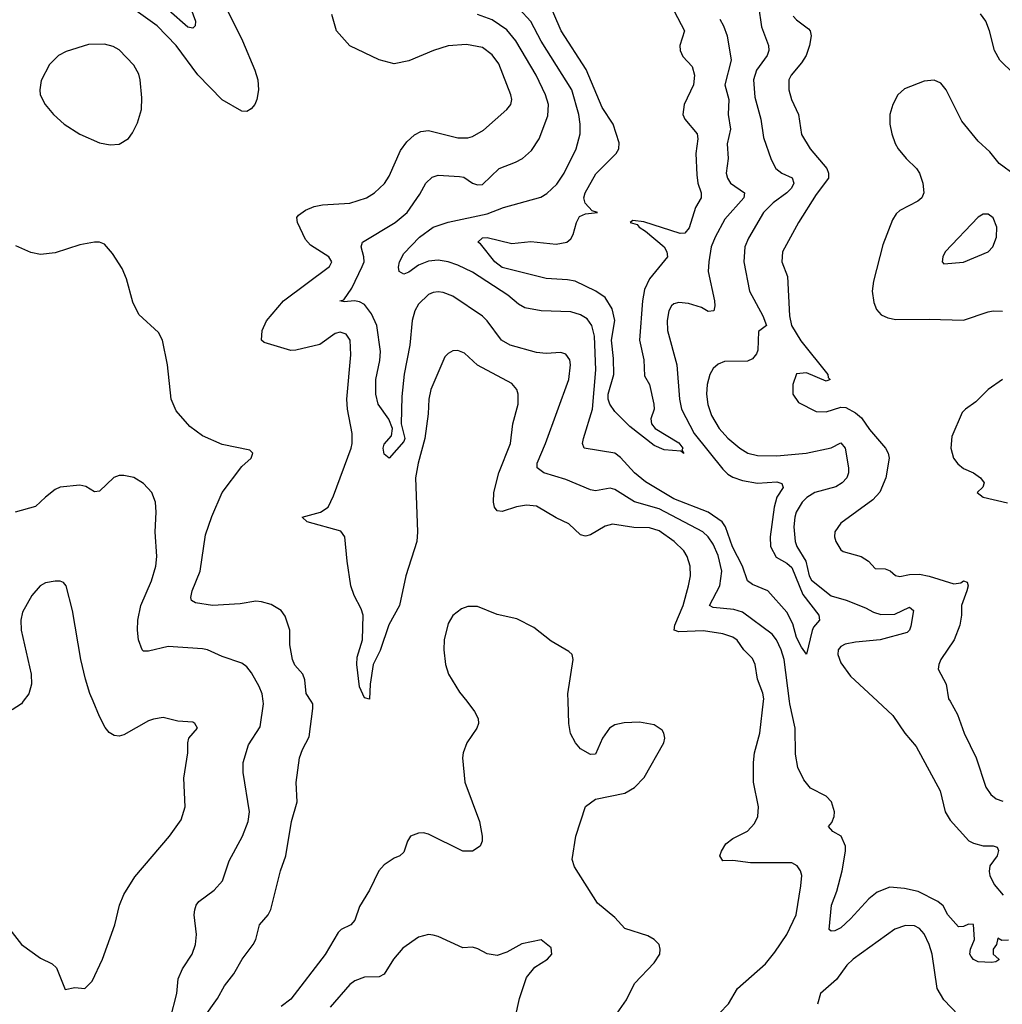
# Model space of a CAD drawing. Header units: inches. Extents: x 1173000 to 1307049, y 522583 to 678455.
# Tile 419 of 617: x 1204725 to 1208728, y 618766 to 622775. Entities that reach past the tile are written whole.
import ezdxf

# ---------------------------------------------------------------- set-up
doc = ezdxf.new("R2010")
doc.units = ezdxf.units.IN
doc.header["$MEASUREMENT"] = 0
doc.layers.add('B2601', color=7, linetype='Continuous')
doc.layers.add('B2602', color=7, linetype='Continuous')

msp = doc.modelspace()

# ---------------------------------------------------------------- linework, layer by layer
at = {"layer": 'B2601', "color": 5}
for points, elevation in [([(1204685.5, 619070), (1204733.1, 619010), (1204810, 618953.1), (1204857.3, 618930), (1204874.9, 618914.9), (1204910, 618826), (1204950, 618834), (1204990, 618830.8), (1205020.1, 618859.9), (1205062, 618950), (1205112.8, 619090), (1205131.3, 619170), (1205150, 619213.4), (1205194.5, 619285.5), (1205335.6, 619450), (1205383.3, 619516.7), (1205398.7, 619570), (1205393.8, 619686.2), (1205409.5, 619790), (1205409.6, 619830.4), (1205414, 619850), (1205449.5, 619890), (1205438, 619910), (1205430, 619914.3), (1205370, 619919.5), (1205310, 619933.6), (1205270, 619927.6), (1205250, 619919.6), (1205150, 619862.9), (1205130, 619858.4), (1205110, 619860.7), (1205090, 619872.3), (1205072.7, 619892.7), (1205050, 619937.2), (1205023.9, 620000)], 1060), ([(1204739.7, 620000), (1204732, 619990), (1204695.1, 619964.9)], 1060), ([(1205339.3, 618710), (1205364.7, 618810), (1205371.3, 618870), (1205387.8, 618910), (1205428.3, 618970), (1205441, 619010), (1205445.7, 619050), (1205436.4, 619130), (1205438.5, 619150), (1205444.4, 619170), (1205455.2, 619184.8), (1205518, 619230), (1205551.5, 619268.5), (1205578.5, 619350), (1205632.1, 619450), (1205656, 619510), (1205661.1, 619550), (1205635.3, 619710), (1205634.8, 619750), (1205657.7, 619822.3), (1205704.4, 619895.6), (1205718, 619990), (1205716.6, 620000)], 1040), ([(1205473.5, 618710), (1205531.3, 618790), (1205559.5, 618840.5), (1205597.8, 618890), (1205631, 618949), (1205676.2, 619010), (1205686.6, 619030), (1205701.8, 619090), (1205737.2, 619130), (1205748.5, 619151.5), (1205787.3, 619310), (1205809.8, 619370), (1205831.8, 619510), (1205854.8, 619590), (1205851, 619669), (1205865.1, 619770), (1205876.8, 619803.2), (1205904.7, 619855.3), (1205919.9, 619970), (1205919.1, 619990), (1205912.6, 620000)], 1020), ([(1206545.9, 620000), (1206578.2, 619958.2), (1206592.9, 619930), (1206594.3, 619910), (1206587.4, 619890), (1206546.7, 619830), (1206531.3, 619790), (1206529.1, 619770), (1206538.2, 619670), (1206598.5, 619510), (1206608.7, 619450), (1206608.4, 619430), (1206600.5, 619410), (1206570, 619389.5), (1206530.5, 619389.5), (1206390, 619458.7), (1206370, 619463.6), (1206350, 619462.4), (1206317.3, 619450), (1206304.4, 619430), (1206290, 619386), (1206274, 619370), (1206250, 619361.3), (1206210, 619334), (1206188.5, 619310), (1206150.4, 619230), (1206110, 619163.7), (1206091, 619109), (1206074, 619090), (1206035.3, 619070), (1206022.4, 619057.6), (1205970, 618968.7), (1205830, 618786.9), (1205790, 618757.3)], 1020), ([(1207158.7, 618730), (1207196.6, 618783.4), (1207230, 618850.4), (1207310, 618934.9), (1207332.4, 618970), (1207334.3, 618990), (1207329.7, 619009.7), (1207310, 619029.6), (1207284.4, 619044.4), (1207190, 619075.1), (1207150, 619118.9), (1207078.3, 619178.3), (1206985.8, 619325.8), (1206975.3, 619355.3), (1206990.8, 619450), (1207030, 619570.7), (1207070, 619600.7), (1207190, 619625.3), (1207230, 619648.7), (1207268.3, 619690), (1207349.7, 619830), (1207352.6, 619850), (1207349.7, 619870), (1207342.3, 619882.3), (1207310, 619903.6), (1207250, 619915.4), (1207187.8, 619912.2), (1207150, 619904.2), (1207128, 619890), (1207099.3, 619850), (1207070, 619784), (1207050, 619782.7), (1207010, 619806.6), (1206989.6, 619830), (1206968.6, 619868.6), (1206962, 619910), (1206958.8, 620000)], 1020), ([(1207575.3, 618730), (1207611.9, 618768.1), (1207649.1, 618830), (1207762.6, 618930), (1207801.7, 618978.3), (1207849.9, 619050.1), (1207887.8, 619130), (1207907.6, 619247.6), (1207910.9, 619290), (1207906.3, 619310), (1207891.6, 619330), (1207870, 619342.3), (1207702, 619342), (1207630, 619351.9), (1207590, 619349.9), (1207577.6, 619370), (1207583.4, 619390), (1207601, 619419), (1207630, 619441.6), (1207690, 619470.3), (1207718.2, 619501.8), (1207732.3, 619530), (1207734.8, 619570), (1207714.2, 619670), (1207714.6, 619750), (1207719, 619790), (1207739.5, 619870), (1207755.4, 620000)], 980), ([(1208753, 619027), (1208726.3, 619026.3), (1208710, 619035.3), (1208703.7, 619010), (1208690.5, 618990), (1208690.7, 618970), (1208713.4, 618950), (1208713, 618947), (1208701.4, 618938.6), (1208684.4, 618935.6), (1208630, 618939.3), (1208610, 618947.6), (1208600.4, 618960.4), (1208595.3, 618970), (1208598, 618990), (1208615.1, 619030), (1208610.6, 619090.6), (1208590, 619091.6), (1208570, 619083), (1208550, 619081.3), (1208506.2, 619130), (1208486.7, 619166.7), (1208464.6, 619184.6), (1208385, 619225), (1208330, 619238), (1208270, 619242.5), (1208217.7, 619222.3), (1208184.1, 619195.9), (1208110, 619114), (1208070, 619076.9), (1208045.3, 619065.3), (1208030, 619063.6), (1208022, 619070), (1208032.3, 619170), (1208053.9, 619226.1), (1208075.5, 619310), (1208089.7, 619389.8), (1208088.5, 619410), (1208071.5, 619450), (1208038, 619470), (1208019.5, 619490), (1208033.4, 619506.6), (1208042.6, 619530), (1208044, 619550), (1208032.3, 619590), (1208010, 619613.7), (1207946.3, 619646.3), (1207919.8, 619679.8), (1207895.3, 619730), (1207884.7, 619784.7), (1207884.3, 619890), (1207862, 619990), (1207860.7, 620000)], 960), ([(1208219, 620000), (1208281.3, 619941.3), (1208330.2, 619870.2), (1208376.3, 619816.3), (1208474.6, 619634.6), (1208495.6, 619550), (1208515.1, 619515.1), (1208591.1, 619431.1), (1208610, 619421.5), (1208650, 619411.2), (1208691, 619411), (1208706.4, 619406.4), (1208712.1, 619392.1), (1208706.7, 619370), (1208677, 619330), (1208673.8, 619306.2), (1208676.9, 619290), (1208694.3, 619254.3), (1208731.8, 619210)], 960), ([(1208514.9, 620000), (1208545.9, 619945.9), (1208572.3, 619870), (1208621.1, 619770), (1208661.3, 619650), (1208680.7, 619620.8), (1208702.8, 619602.8), (1208730, 619592.9)], 980), ([(1206743.5, 618710), (1206760.9, 618790), (1206790, 618874.8), (1206822.9, 618917.1), (1206875.3, 618950), (1206892.3, 618970), (1206890, 618995.3), (1206850, 619028), (1206770, 619012.7), (1206710, 618977.6), (1206670, 618965.1), (1206630, 618970.8), (1206591.8, 618991.8), (1206570, 618998), (1206530, 618996.2), (1206430, 619042), (1206410, 619046.9), (1206390, 619049.7), (1206350, 619038.7), (1206286.2, 618993.8), (1206247.4, 618950), (1206210, 618888), (1206190, 618877.4), (1206130, 618876.9), (1206090, 618861.3), (1206070, 618846), (1205990, 618754.3)], 1040), ([(1208550, 618722), (1208490, 618783.5), (1208462, 618830), (1208441.6, 618970), (1208430, 619009.6), (1208410, 619052.4), (1208390, 619074.5), (1208370, 619086), (1208333.8, 619086.2), (1208290, 619071.2), (1208119.6, 618950), (1208094.8, 618925.2), (1208053, 618867), (1207987.7, 618810), (1207974.3, 618765.7)], 980)]:
    msp.add_lwpolyline(points, dxfattribs=dict(at, elevation=elevation))
at = {"layer": 'B2602', "color": 5}
for points, elevation in [([(1205390.1, 622910), (1205440.9, 622770), (1205439.5, 622750), (1205430, 622740.5), (1205410, 622744.4), (1205332.9, 622812.9)], 960), ([(1205539.7, 622879.7), (1205632.2, 622690), (1205682.7, 622570), (1205695, 622530), (1205697.8, 622490), (1205691.4, 622450), (1205682.6, 622430), (1205668, 622412), (1205650, 622401.3), (1205630, 622402.4), (1205550, 622448.9), (1205450.4, 622550.4), (1205362.8, 622670), (1205285.8, 622750), (1205190, 622818.6)], 980), ([(1207391.3, 622810), (1207432.6, 622730), (1207413.7, 622670), (1207415.7, 622650), (1207426, 622626), (1207464.6, 622584.6), (1207474.6, 622550), (1207470.1, 622509.9), (1207431.4, 622430), (1207426.9, 622390), (1207434.7, 622370), (1207484.6, 622310), (1207487.7, 622290), (1207479.8, 622230), (1207483.3, 622143.3), (1207488.2, 622110), (1207501.7, 622070), (1207500.6, 622050), (1207478, 622010), (1207451.6, 621928.4), (1207434.2, 621905.8), (1207415.7, 621904.3), (1207268.2, 621951.8), (1207222.3, 621957.7), (1207212.4, 621950), (1207240.8, 621940.8), (1207248.7, 621930), (1207274.9, 621914.9), (1207350.6, 621850.6), (1207361.6, 621830), (1207363.9, 621810), (1207290, 621720.2), (1207270, 621676.2), (1207261.9, 621630), (1207250.2, 621470.2), (1207267, 621390), (1207270, 621324.7), (1207290.3, 621290), (1207308.2, 621210), (1207310.3, 621189.7), (1207296.3, 621150), (1207298.4, 621130), (1207313.4, 621110), (1207410, 621051.8), (1207426.4, 621030), (1207422.8, 621022.8), (1207430, 621009.3), (1207418.4, 621018.4), (1207350, 621024.4), (1207310, 621041.8), (1207210, 621119.1), (1207150, 621180.2), (1207129.5, 621209.4), (1207122.5, 621230), (1207122.6, 621250), (1207144.8, 621330), (1207143.7, 621396.3), (1207135.9, 621470), (1207149.1, 621550), (1207138.6, 621598.6), (1207110, 621644.1), (1207072.7, 621670), (1206988, 621710), (1206956.2, 621716.2), (1206870, 621721.2), (1206690, 621766.9), (1206660.2, 621790), (1206602.3, 621862.3), (1206591.6, 621870), (1206610, 621886.7), (1206630, 621888), (1206730, 621863.5), (1206807.2, 621872.8), (1206910, 621861.5), (1206954.3, 621870), (1206970, 621883.6), (1206979.8, 621900.2), (1206992.7, 621950), (1207005.6, 621974.4), (1207030, 621985.1), (1207079, 621990), (1207056.9, 621996.9), (1207028.3, 622028.3), (1207023.2, 622050), (1207029.1, 622070), (1207072.1, 622147.9), (1207154.6, 622230), (1207166, 622250), (1207166.6, 622273.4), (1207142.8, 622350), (1207097.6, 622417.6), (1207033, 622573), (1206931, 622730), (1206870.5, 622870)], 920), ([(1207577.8, 622777.8), (1207592, 622750), (1207606.4, 622710), (1207623.5, 622610), (1207597.5, 622510), (1207614.4, 622450), (1207611.4, 622390), (1207620.4, 622330), (1207607.4, 622270), (1207611, 622210), (1207603.5, 622150), (1207607.8, 622130), (1207620.2, 622110), (1207677.7, 622070), (1207675.4, 622050), (1207596.9, 621963.1), (1207558.1, 621890), (1207542.3, 621850), (1207531.9, 621790), (1207530.2, 621750), (1207555.8, 621630), (1207557.4, 621610), (1207552.2, 621590), (1207530, 621586.9), (1207502.9, 621602.9), (1207450, 621619.4), (1207410, 621623.8), (1207390, 621618.5), (1207380.3, 621610), (1207370, 621589.3), (1207363, 621550), (1207363.7, 621510), (1207401.9, 621370), (1207412.8, 621230), (1207420.7, 621190), (1207472.4, 621090), (1207590, 620945.7), (1207610, 620924.7), (1207630, 620912.3), (1207670, 620898.4), (1207730, 620888.6), (1207810, 620893), (1207830, 620886.8), (1207834.7, 620870), (1207809.6, 620830.4), (1207798.4, 620790), (1207781.5, 620670), (1207783.1, 620630), (1207806.1, 620586.1), (1207850, 620561.7), (1207870, 620545.2), (1207914.8, 620434.8), (1207980.8, 620350), (1207983.8, 620330), (1207958.3, 620301.7), (1207952.6, 620287.4), (1207930, 620192.3), (1207910, 620219.6), (1207890, 620258.9), (1207874.9, 620314.9), (1207850, 620362.4), (1207772.8, 620450), (1207710, 620475.4), (1207690.3, 620490.3), (1207669.9, 620550), (1207629.2, 620629.2), (1207600.5, 620710), (1207587, 620730), (1207530, 620769.6), (1207390, 620824.7), (1207274.1, 620894.1), (1207229.9, 620930), (1207172.7, 620992.7), (1207150, 621009.8), (1207024, 621030), (1207017.3, 621050), (1207021.2, 621070), (1207058.1, 621190), (1207071.5, 621350), (1207067.2, 621487.2), (1207055.9, 621530), (1207036.7, 621556.7), (1207010, 621573.6), (1206970, 621586.1), (1206850, 621589.8), (1206782.7, 621602.7), (1206756.7, 621616.7), (1206713.7, 621653.7), (1206570, 621747.6), (1206510, 621776.3), (1206470, 621789.2), (1206430, 621796.1), (1206390, 621792.5), (1206350, 621775.5), (1206310, 621746.9), (1206290, 621739.4), (1206271.1, 621750), (1206268.3, 621768.3), (1206272.2, 621790), (1206290, 621822.7), (1206354.1, 621890), (1206409.7, 621930.3), (1206470, 621951.5), (1206630, 621985.1), (1206696.2, 622010), (1206847.4, 622052.6), (1206872.5, 622067.5), (1206913.7, 622106.3), (1206942.6, 622150), (1206992.3, 622250), (1207007.6, 622310), (1207008.5, 622350), (1207003, 622390), (1206974.1, 622490), (1206850, 622687.4), (1206807.9, 622767.9), (1206760, 622820)], 940), ([(1207734, 622830), (1207746.5, 622746.5), (1207775.5, 622670), (1207777.1, 622650), (1207769.4, 622630), (1207726.1, 622570), (1207714.3, 622530), (1207720.1, 622460.1), (1207744.2, 622370), (1207755.2, 622295.2), (1207786.7, 622206.7), (1207805.2, 622170), (1207830, 622151), (1207871.7, 622131.7), (1207879, 622110), (1207868.8, 622090), (1207850.1, 622070), (1207794.1, 622030), (1207755, 621990), (1207693.7, 621886.3), (1207678.8, 621850), (1207674.5, 621790), (1207697.6, 621670), (1207752.2, 621570), (1207767.7, 621530), (1207734.1, 621505.9), (1207731.5, 621430), (1207725.9, 621414.1), (1207710, 621394.6), (1207690, 621384.3), (1207596.7, 621383.3), (1207570, 621372), (1207550, 621355.1), (1207536.6, 621330), (1207525.6, 621290), (1207522.9, 621250), (1207527.9, 621207.9), (1207543.6, 621163.6), (1207574.2, 621110), (1207610, 621071.3), (1207658.7, 621030), (1207690.6, 621010), (1207730, 621000.5), (1207810, 620999), (1207929.2, 621010.8), (1208030, 621031.9), (1208070, 621052.7), (1208087.3, 621030), (1208100.7, 620950), (1208101.2, 620930), (1208093.8, 620910), (1208076.1, 620890), (1208050, 620873.3), (1207964.7, 620850), (1207931, 620830), (1207912.4, 620810), (1207888.3, 620770), (1207882, 620750), (1207879, 620710), (1207883.9, 620650), (1207890.6, 620630), (1207927, 620570), (1207940.6, 620510), (1207950, 620492.5), (1208030, 620429.6), (1208091.6, 620411.6), (1208170, 620380.7), (1208202.7, 620362.7), (1208233.4, 620353.4), (1208290, 620355.1), (1208350, 620383.6), (1208365.7, 620370), (1208354.8, 620305.2), (1208350, 620289.3), (1208340.3, 620279.7), (1208230, 620249.4), (1208130, 620240.1), (1208088.2, 620231.8), (1208070, 620222.5), (1208059.3, 620210), (1208057.6, 620190), (1208070, 620156.9), (1208110, 620102.7), (1208219, 620000)], 960), ([(1207755.4, 620000), (1207756.6, 620010), (1207752.9, 620032.9), (1207730.5, 620090), (1207721.5, 620150), (1207710, 620174.2), (1207674.3, 620210), (1207648.2, 620248.2), (1207630, 620261.1), (1207590, 620273.9), (1207510, 620286.3), (1207410, 620282.5), (1207391.3, 620290), (1207394.1, 620310), (1207428.3, 620390), (1207449.9, 620470), (1207457.6, 620510), (1207456.8, 620550), (1207444.7, 620590), (1207430, 620613), (1207390.6, 620650), (1207330, 620693.3), (1207290, 620705.5), (1207226.9, 620706.9), (1207139.4, 620720.6), (1207110, 620712.9), (1207050, 620678), (1207030, 620671.8), (1207010, 620677.6), (1206962.1, 620722.1), (1206910, 620746.8), (1206830, 620794.3), (1206790, 620798.8), (1206749, 620791), (1206690, 620772.1), (1206670, 620774.7), (1206659.2, 620790), (1206654.6, 620810), (1206656.5, 620850), (1206677.4, 620930), (1206723.9, 621050), (1206734.6, 621130), (1206755, 621210), (1206756.2, 621250), (1206749.8, 621270), (1206730, 621294), (1206590, 621368.2), (1206537.3, 621417.3), (1206510, 621428.7), (1206490, 621427.4), (1206470, 621416), (1206457.4, 621402.6), (1206400.2, 621270), (1206391.7, 621230), (1206389.5, 621170), (1206375.5, 621070), (1206348.3, 620970), (1206337.2, 620910), (1206345.9, 620690), (1206343.1, 620650), (1206298.7, 620510), (1206272, 620390), (1206229.3, 620310.7), (1206193.2, 620206.8), (1206164.7, 620150), (1206153.2, 620070), (1206150, 620008.7), (1206130, 620014.5), (1206110, 620059.3), (1206098.1, 620150), (1206100.4, 620179.6), (1206121.6, 620250), (1206123.9, 620350), (1206116.5, 620376.5), (1206087, 620430), (1206074.5, 620470), (1206058.8, 620570), (1206049.8, 620670), (1206032.7, 620692.7), (1205896.3, 620730), (1205876, 620750), (1205950, 620769.4), (1205981.4, 620790), (1206004, 620836), (1206075, 621030), (1206079.9, 621050), (1206079.9, 621090), (1206060.1, 621190), (1206058.2, 621230), (1206074.2, 621410), (1206071.9, 621470), (1206055, 621495), (1206030, 621503.5), (1206010, 621496.9), (1205947.4, 621452.6), (1205850.6, 621429.4), (1205830, 621428.9), (1205721.1, 621461.1), (1205709.7, 621470), (1205713.3, 621510), (1205730, 621548.8), (1205799.8, 621630), (1205987.6, 621770), (1205996.4, 621790), (1205984.7, 621810), (1205910, 621857.4), (1205890, 621879.8), (1205857.3, 621950), (1205853.7, 621970), (1205860.2, 621979.8), (1205890, 622000.3), (1205925.2, 622014.8), (1205959.1, 622020.9), (1206070, 622027.8), (1206138, 622050), (1206170, 622070.2), (1206211.1, 622108.9), (1206230, 622138.4), (1206276.8, 622243.3), (1206302.3, 622277.7), (1206333.4, 622306.6), (1206359.5, 622320.5), (1206390, 622323.6), (1206510, 622294), (1206550, 622295), (1206570, 622300.2), (1206614.7, 622325.3), (1206709.7, 622410), (1206725.7, 622430), (1206729.8, 622450), (1206726.2, 622470), (1206676.3, 622596.3), (1206650, 622632.7), (1206610, 622661.7), (1206545.5, 622674.6), (1206470.9, 622669.1), (1206410.5, 622650), (1206310, 622608.2), (1206250, 622595.8), (1206190, 622612.6), (1206070, 622668.6), (1206015.8, 622730), (1205997.2, 622797.2)], 980), ([(1207860.7, 620000), (1207838.8, 620170), (1207826.6, 620210), (1207807.5, 620250), (1207790, 620273.8), (1207670, 620363), (1207634.1, 620374.1), (1207550, 620382.2), (1207535.4, 620390), (1207577.3, 620470), (1207585.3, 620530), (1207570, 620594), (1207550, 620640.3), (1207530, 620669.8), (1207507.9, 620690), (1207330, 620783.6), (1207230, 620811.6), (1207150, 620861.9), (1207130, 620867), (1207070, 620857.1), (1207050, 620861.4), (1206950, 620903.4), (1206859.6, 620930), (1206833.3, 620950), (1206833.3, 620970), (1206867.6, 621050), (1206961.4, 621310), (1206968.9, 621370), (1206965.6, 621390), (1206950, 621413.5), (1206930, 621420.3), (1206870, 621416.5), (1206830, 621419.8), (1206723, 621450), (1206687.9, 621470), (1206630, 621548.7), (1206610, 621568), (1206490, 621649), (1206450, 621664.8), (1206430, 621667.1), (1206410, 621665), (1206390, 621656.1), (1206350, 621616.4), (1206335.3, 621590), (1206323.6, 621550), (1206314.7, 621450), (1206291.4, 621331.4), (1206281.6, 621241.6), (1206278.9, 621130), (1206294.2, 621070), (1206290, 621058.3), (1206230, 620989.4), (1206210, 621006), (1206206.4, 621030), (1206210, 621047.3), (1206239.3, 621080.7), (1206243.1, 621110), (1206228.5, 621148.5), (1206186, 621210), (1206175.6, 621250), (1206176.5, 621310), (1206192.4, 621387.6), (1206195.4, 621424.6), (1206180.4, 621530), (1206158.1, 621578.1), (1206130, 621615.6), (1206110, 621626.5), (1206089.2, 621630.8), (1206046.8, 621626.8), (1206029.6, 621630), (1206044.9, 621635.1), (1206078.4, 621681.6), (1206120.6, 621770), (1206128, 621790), (1206127.6, 621810), (1206116, 621850), (1206121.7, 621870), (1206254, 621950), (1206303.5, 621990), (1206354.9, 622065.1), (1206378.9, 622110), (1206405.3, 622134.7), (1206430, 622141.9), (1206517.1, 622137.1), (1206533.8, 622133.8), (1206570.3, 622110), (1206590, 622102.5), (1206610, 622104.1), (1206678.3, 622170), (1206745.3, 622194.7), (1206773, 622210), (1206810, 622242.6), (1206840.7, 622290), (1206876.3, 622383.7), (1206878.6, 622430), (1206867.4, 622470), (1206829.2, 622549.2), (1206746.6, 622690), (1206710, 622734), (1206650, 622775.3), (1206590, 622796.6)], 960), ([(1207876.1, 622790), (1207890, 622774.3), (1207938.6, 622738.6), (1207944.9, 622730), (1207949.1, 622709.1), (1207942.2, 622670), (1207928.5, 622630), (1207910, 622600.4), (1207868.1, 622550), (1207858.8, 622530), (1207858, 622490), (1207869.4, 622450), (1207897.1, 622390), (1207910, 622308.4), (1207945.6, 622250), (1208013.1, 622170), (1208020.1, 622150), (1208019.8, 622130), (1207970, 622063.8), (1207898.2, 621950), (1207832.8, 621830), (1207829.1, 621790), (1207853.4, 621730), (1207860.9, 621570), (1207869.1, 621530), (1207907.1, 621467.1), (1208016.4, 621330), (1208018.9, 621318.9), (1208027, 621310), (1208010, 621303), (1207930, 621337.3), (1207890, 621333.5), (1207874.7, 621290), (1207874.6, 621250), (1207897.2, 621217.2), (1207970, 621180.2), (1208010, 621178.6), (1208070, 621197.1), (1208090, 621196), (1208130, 621174.4), (1208154.6, 621154.6), (1208187.1, 621107.1), (1208251.7, 621030), (1208262.7, 621010), (1208267.3, 620990), (1208254, 620910), (1208228.7, 620851.3), (1208199.7, 620820.3), (1208070, 620725.6), (1208045.7, 620690), (1208044.2, 620670), (1208050.3, 620650), (1208070, 620617.1), (1208079.1, 620610), (1208153.4, 620590), (1208182.4, 620570), (1208210, 620540.7), (1208250, 620539.1), (1208270.7, 620530.8), (1208292.1, 620512.1), (1208310, 620507.6), (1208350, 620515.6), (1208390, 620516.9), (1208430, 620509.6), (1208530, 620477.8), (1208558.3, 620481.7), (1208570.3, 620490.3), (1208585.2, 620485.2), (1208588.5, 620470), (1208583.9, 620450), (1208561.2, 620390), (1208561.5, 620350), (1208555.2, 620310), (1208531.3, 620250), (1208478, 620170), (1208468.9, 620150), (1208467, 620130), (1208499.6, 620070), (1208509.2, 620010), (1208514.9, 620000)], 980), ([(1208774.4, 622554.4), (1208718.2, 622610), (1208696.3, 622650), (1208676.1, 622730), (1208660.2, 622770), (1208639.3, 622799.4)], 980), ([(1208781.1, 622141.1), (1208715.6, 622190), (1208677.2, 622237.2), (1208630, 622281), (1208562.5, 622362.5), (1208499.4, 622490), (1208476.8, 622516.8), (1208450, 622529.8), (1208410, 622525.1), (1208330, 622493.5), (1208301.7, 622470), (1208282.4, 622430), (1208270.2, 622390), (1208269.1, 622350), (1208277.3, 622310), (1208291, 622271), (1208304, 622250), (1208335.6, 622210), (1208377.6, 622170), (1208390, 622150.6), (1208404.2, 622110), (1208408.7, 622070), (1208400.4, 622050), (1208383.5, 622036.5), (1208310, 621998.7), (1208295.4, 621984.6), (1208280.1, 621959.9), (1208240.9, 621859.1), (1208202.9, 621710), (1208198.2, 621670), (1208204, 621624), (1208215.2, 621595.2), (1208234.1, 621574.1), (1208261.1, 621561.1), (1208294.2, 621554.2), (1208430, 621556.3), (1208570, 621551.2), (1208670, 621586.2), (1208690.2, 621590.2), (1208727.9, 621587.9)], 1020), ([(1205912.6, 620000), (1205891.8, 620031.8), (1205886.6, 620086.6), (1205878.5, 620110), (1205846.4, 620146.4), (1205836.8, 620170), (1205826, 620230), (1205826, 620290), (1205806.4, 620346.4), (1205789.8, 620369.8), (1205750, 620393.7), (1205710, 620405.4), (1205687, 620407), (1205623.7, 620396.3), (1205509.9, 620389.9), (1205441.4, 620401.4), (1205425.1, 620410), (1205421.8, 620421.8), (1205427.9, 620450), (1205460.8, 620530), (1205482.3, 620677.7), (1205507.4, 620752.6), (1205550, 620850.4), (1205630, 620956.3), (1205668.7, 620990), (1205675.3, 621010), (1205662, 621022), (1205550, 621046), (1205470, 621081.3), (1205418.2, 621118.2), (1205362.9, 621182.9), (1205342, 621230), (1205326.9, 621370), (1205307, 621470), (1205290, 621501.2), (1205210, 621575.3), (1205185.8, 621625.8), (1205160.4, 621720.4), (1205142.2, 621762.2), (1205103.6, 621823.6), (1205070, 621861.6), (1205050, 621869.6), (1205029.5, 621869.5), (1204970, 621858), (1204870, 621826.3), (1204810, 621819.6), (1204770, 621827.6), (1204710, 621854.3)], 1020), ([(1208728.2, 621310), (1208670, 621269.1), (1208620.5, 621219.5), (1208577.5, 621190), (1208564.4, 621175.6), (1208522.5, 621077.5), (1208517.9, 621030), (1208528.8, 620990), (1208546.2, 620966.2), (1208570, 620947.3), (1208611, 620930), (1208638.5, 620910), (1208654, 620890), (1208648.8, 620871.2), (1208624.9, 620850), (1208650, 620830.7), (1208748.6, 620808.6)], 1020), ([(1205716.6, 620000), (1205712.3, 620030), (1205700, 620060), (1205670, 620115.1), (1205650, 620139.7), (1205630, 620155.4), (1205550, 620182), (1205490, 620209.8), (1205470, 620213.7), (1205330, 620223.5), (1205250, 620203.6), (1205230, 620203.7), (1205223.7, 620210), (1205209.7, 620250), (1205204.7, 620290), (1205206, 620330), (1205218, 620390), (1205262.7, 620490), (1205280.4, 620550), (1205283.9, 620590), (1205277.2, 620690), (1205281.1, 620770), (1205278.5, 620810), (1205263.1, 620850), (1205230, 620886.6), (1205190, 620910.9), (1205150, 620919.7), (1205130, 620918.7), (1205108.9, 620911.1), (1205050, 620856), (1205030, 620852.7), (1204994.9, 620874.9), (1204970, 620879.6), (1204890, 620871.5), (1204870, 620862.4), (1204830, 620831.2), (1204790, 620793), (1204707.3, 620770)], 1040), ([(1205023.9, 620000), (1205011, 620031), (1204992.6, 620090), (1204974, 620170), (1204939.7, 620370), (1204915.1, 620470), (1204904.2, 620484.2), (1204890, 620489.6), (1204870, 620489.6), (1204830, 620482.4), (1204808.2, 620470), (1204774.9, 620430), (1204736.8, 620363.2), (1204730.4, 620329.6), (1204731.8, 620290), (1204771.8, 620110), (1204773.1, 620070), (1204762.6, 620030), (1204739.7, 620000)], 1060), ([(1206958.8, 620000), (1206957.7, 620030), (1206979.5, 620170), (1206976, 620190), (1206962.4, 620202.4), (1206890, 620244.8), (1206820, 620300), (1206750, 620335.6), (1206670, 620353.5), (1206590, 620386.2), (1206550, 620386.2), (1206524.2, 620375.8), (1206490, 620349.6), (1206470, 620317), (1206453.7, 620250), (1206452.8, 620210), (1206460.2, 620150), (1206471.3, 620110), (1206517.1, 620037.1), (1206545.9, 620000)], 1020)]:
    msp.add_lwpolyline(points, dxfattribs=dict(at, elevation=elevation))
for points, elevation in [([(1205070, 622675.6), (1205006, 622674), (1204914.2, 622645.8), (1204883.7, 622630), (1204846.4, 622593.6), (1204812.1, 622527.9), (1204806.7, 622490), (1204809, 622470), (1204828.9, 622430), (1204862.8, 622390), (1204906.3, 622350), (1204970, 622309.1), (1205050, 622274.6), (1205094, 622266), (1205130, 622268), (1205168.3, 622291.7), (1205185.3, 622314.7), (1205205.2, 622354.8), (1205220.7, 622410), (1205223.2, 622456.8), (1205215.6, 622530), (1205210, 622553.3), (1205189.8, 622590), (1205130, 622652.2), (1205106.1, 622666.1)], 1020), ([(1208670, 621983.7), (1208650, 621983.7), (1208629, 621971), (1208494.8, 621830), (1208484.9, 621810), (1208482.8, 621790), (1208490, 621781), (1208570, 621788), (1208669.7, 621830.3), (1208689.7, 621850.3), (1208704.5, 621890), (1208705.6, 621930), (1208690, 621969.2)], 1040)]:
    msp.add_lwpolyline(points, close=True, dxfattribs=dict(at, elevation=elevation))

doc.saveas('drawing.dxf')
